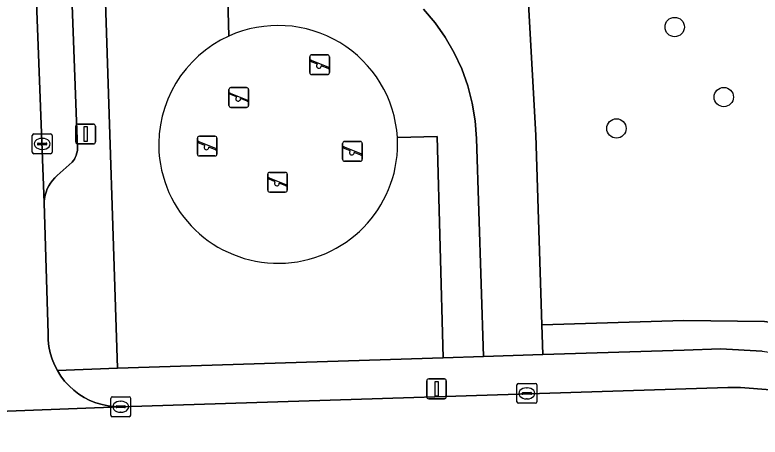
# Model space of a CAD drawing. Extents: x 161084 to 161928, y 385354 to 386522.
# Drawn here: x 161813.39 to 161851.02, y 386342.94 to 386364.28 of the extents above; entities that cross this region are included whole.
import ezdxf

# ---------------------------------------------------------------- set-up
doc = ezdxf.new("R2010")
doc.units = 0
for name, color, linetype in [('IMGEO_Berm_groen', 7, 'Continuous'), ('IMGEO_Boom', 7, 'Continuous'), ('IMGEO_Groenvoorziening', 7, 'Continuous'), ('IMGEO_Kolk', 7, 'Continuous'), ('IMGEO_Lichtmast', 7, 'Continuous'), ('IMGEO_Loofbos', 7, 'Continuous'), ('IMGEO_Parkeervlak_open', 7, 'Continuous'), ('IMGEO_Rijbaan_lokaal_open', 7, 'Continuous'), ('IMGEO_Speelvoorziening', 7, 'Continuous'), ('IMGEO_Terreindeel_zand', 7, 'Continuous'), ('IMGEO_Voetpad_open', 7, 'Continuous')]:
    doc.layers.add(name, color=color, linetype=linetype)

msp = doc.modelspace()

# ---------------------------------------------------------------- linework, layer by layer
at = {"layer": 'IMGEO_Berm_groen'}
msp.add_lwpolyline([(161885.406, 386347.286), (161860.925, 386345.365), (161858.314, 386346.92), (161855.937, 386347.869), (161853.495, 386348.458), (161851.242, 386348.78), (161847.177, 386348.834), (161840.004, 386348.605), (161840.051, 386347.106), (161847.191, 386347.334), (161849.019, 386347.391), (161851.125, 386347.281), (161853.213, 386346.983), (161855.266, 386346.5), (161855.481, 386346.436), (161856.835, 386345.959), (161858.141, 386345.362), (161859.388, 386344.651), (161860.567, 386343.832), (161867.42, 386344.48), (161885.609, 386345.797)], dxfattribs=at)
at = {"layer": 'IMGEO_Boom'}
for centre in [(161846.711, 386363.672), (161849.19, 386360.129), (161843.769, 386358.542)]:
    msp.add_circle(centre, 0.489, dxfattribs=at)
at = {"layer": 'IMGEO_Groenvoorziening'}
for points in [[(161834.023, 386364.577), (161834.606, 386363.888), (161835.125, 386363.15), (161835.576, 386362.368), (161835.955, 386361.549), (161836.26, 386360.699), (161836.487, 386359.826), (161836.636, 386358.936), (161836.704, 386358.036), (161837.052, 386347.01), (161840.051, 386347.106), (161840.004, 386348.605), (161839.701, 386358.208), (161838.451, 386380.553)], [(161824.195, 386363.212), (161824.131, 386365.716), (161817.949, 386365.456), (161818.568, 386346.418), (161835.025, 386346.945), (161834.708, 386358.133), (161832.708, 386358.084)]]:
    msp.add_lwpolyline(points, dxfattribs=at)
for centre, start, end in [((161826.686, 386357.716), 114.3766, 183.5869), ((161826.683, 386357.759), 183.9975, 3.0906)]:
    msp.add_arc(centre, 6.034, start, end, dxfattribs=at)
at = {"layer": 'IMGEO_Kolk'}
for p, q in [((161814.267, 386357.337), (161814.267, 386358.189)), ((161814.342, 386358.263), (161815.194, 386358.263)), ((161815.268, 386358.189), (161815.268, 386357.337)), ((161814.526, 386357.757), (161814.526, 386357.769)), ((161814.569, 386357.806), (161814.967, 386357.806)), ((161814.755, 386358.043), (161814.78, 386358.043)), ((161815.01, 386357.769), (161815.01, 386357.757)), ((161814.964, 386357.72), (161814.566, 386357.72)), ((161814.778, 386357.483), (161814.753, 386357.483)), ((161815.194, 386357.263), (161814.342, 386357.263)), ((161838.745, 386344.721), (161838.745, 386345.573)), ((161838.82, 386345.647), (161839.672, 386345.647)), ((161839.233, 386345.427), (161839.258, 386345.427)), ((161839.746, 386345.573), (161839.746, 386344.721)), ((161818.309, 386344.969), (161819.161, 386344.969)), ((161839.004, 386345.141), (161839.004, 386345.153)), ((161839.442, 386345.104), (161839.044, 386345.104)), ((161839.047, 386345.19), (161839.445, 386345.19)), ((161839.488, 386345.153), (161839.488, 386345.141)), ((161818.234, 386344.043), (161818.234, 386344.895)), ((161818.722, 386344.749), (161818.747, 386344.749)), ((161819.235, 386344.895), (161819.235, 386344.043)), ((161839.672, 386344.647), (161838.82, 386344.647)), ((161839.256, 386344.867), (161839.231, 386344.867)), ((161818.493, 386344.463), (161818.493, 386344.475)), ((161818.931, 386344.426), (161818.533, 386344.426)), ((161818.536, 386344.512), (161818.934, 386344.512)), ((161818.977, 386344.475), (161818.977, 386344.463)), ((161819.161, 386343.969), (161818.309, 386343.969)), ((161818.745, 386344.189), (161818.72, 386344.189))]:
    msp.add_line(p, q, dxfattribs=at)
for points in [[(161814.267, 386357.337), (161814.267, 386358.189)], [(161814.342, 386358.263), (161815.194, 386358.263)], [(161815.268, 386358.189), (161815.268, 386357.337)], [(161815.194, 386357.263), (161814.342, 386357.263)], [(161838.745, 386344.721), (161838.745, 386345.573)], [(161838.82, 386345.647), (161839.672, 386345.647)], [(161839.746, 386345.573), (161839.746, 386344.721)], [(161818.309, 386344.969), (161819.161, 386344.969)], [(161818.234, 386344.043), (161818.234, 386344.895)], [(161819.235, 386344.895), (161819.235, 386344.043)], [(161839.672, 386344.647), (161838.82, 386344.647)], [(161819.161, 386343.969), (161818.309, 386343.969)]]:
    msp.add_lwpolyline(points, dxfattribs=at)
for centre, radius, start, end in [((161814.344, 386358.187), 0.0765, 91.552, 178.448), ((161814.344, 386358.187), 0.0765, 91.552, 178.448), ((161815.192, 386358.187), 0.0765, 1.552, 88.448), ((161815.192, 386358.187), 0.0765, 1.552, 88.448), ((161814.566, 386357.766), 0.0403, 85.8775, 175.7526), ((161814.563, 386357.756), 0.0366, 178.938, 274.7102), ((161814.967, 386357.763), 0.043, 264.8664, 352.4533), ((161814.971, 386357.768), 0.0386, 1.7309, 96.639), ((161814.344, 386357.339), 0.0765, 181.552, 268.448), ((161814.344, 386357.339), 0.0765, 181.552, 268.448), ((161815.192, 386357.339), 0.0765, 271.552, 358.448), ((161815.192, 386357.339), 0.0765, 271.552, 358.448), ((161838.822, 386345.571), 0.0765, 91.552, 178.448), ((161838.822, 386345.571), 0.0765, 91.552, 178.448), ((161839.67, 386345.571), 0.0765, 1.552, 88.448), ((161839.67, 386345.571), 0.0765, 1.552, 88.448), ((161818.311, 386344.893), 0.0765, 91.552, 178.448), ((161818.311, 386344.893), 0.0765, 91.552, 178.448), ((161819.159, 386344.893), 0.0765, 1.552, 88.448), ((161819.159, 386344.893), 0.0765, 1.552, 88.448), ((161839.044, 386345.15), 0.0403, 85.8775, 175.7526), ((161839.041, 386345.14), 0.0366, 178.938, 274.7102), ((161839.445, 386345.147), 0.043, 264.8664, 352.4533), ((161839.449, 386345.152), 0.0386, 1.7309, 96.639), ((161838.822, 386344.723), 0.0765, 181.552, 268.448), ((161838.822, 386344.723), 0.0765, 181.552, 268.448), ((161839.67, 386344.723), 0.0765, 271.552, 358.448), ((161839.67, 386344.723), 0.0765, 271.552, 358.448), ((161818.533, 386344.472), 0.0403, 85.8775, 175.7526), ((161818.53, 386344.462), 0.0366, 178.938, 274.7102), ((161818.934, 386344.469), 0.043, 264.8664, 352.4533), ((161818.938, 386344.474), 0.0386, 1.7309, 96.639), ((161818.311, 386344.045), 0.0765, 181.552, 268.448), ((161818.311, 386344.045), 0.0765, 181.552, 268.448), ((161819.159, 386344.045), 0.0765, 271.552, 358.448), ((161819.159, 386344.045), 0.0765, 271.552, 358.448)]:
    msp.add_arc(centre, radius, start, end, dxfattribs=at)
for centre, major_axis, ratio, start_param, end_param in [((161814.754, 386357.763), (-0.387, 0.002), 0.722429, 4.712389, 7.853982), ((161814.779, 386357.763), (-0.39, 0.002), 0.717154, 1.570796, 4.712389), ((161839.232, 386345.147), (-0.387, 0.002), 0.722429, 4.712389, 7.853982), ((161839.257, 386345.147), (-0.39, 0.002), 0.717154, 1.570796, 4.712389), ((161818.721, 386344.469), (-0.387, 0.002), 0.722429, 4.712389, 7.853982), ((161818.746, 386344.469), (-0.39, 0.002), 0.717154, 1.570796, 4.712389)]:
    msp.add_ellipse(centre, major_axis=major_axis, ratio=ratio, start_param=start_param, end_param=end_param, dxfattribs=at)
at = {"layer": 'IMGEO_Lichtmast'}
for p, q in [((161816.466, 386357.859), (161816.466, 386358.659)), ((161816.466, 386358.659), (161816.466, 386357.859)), ((161816.566, 386358.759), (161817.356, 386358.759)), ((161817.356, 386358.759), (161816.566, 386358.759)), ((161817.456, 386358.659), (161817.456, 386357.859)), ((161817.456, 386357.859), (161817.456, 386358.659)), ((161817.356, 386357.759), (161816.566, 386357.759)), ((161816.566, 386357.759), (161817.356, 386357.759)), ((161834.187, 386344.976), (161834.187, 386345.776)), ((161834.187, 386345.776), (161834.187, 386344.976)), ((161834.287, 386345.876), (161835.077, 386345.876)), ((161835.077, 386345.876), (161834.287, 386345.876)), ((161835.177, 386345.776), (161835.177, 386344.976)), ((161835.177, 386344.976), (161835.177, 386345.776)), ((161835.077, 386344.876), (161834.287, 386344.876)), ((161834.287, 386344.876), (161835.077, 386344.876))]:
    msp.add_line(p, q, dxfattribs=at)
for points in [[(161816.886, 386358.634), (161817.036, 386358.634), (161817.036, 386357.884), (161816.886, 386357.884), (161816.886, 386358.634)], [(161834.607, 386345.751), (161834.757, 386345.751), (161834.757, 386345.001), (161834.607, 386345.001), (161834.607, 386345.751)]]:
    msp.add_lwpolyline(points, dxfattribs=at)
for centre, start, end in [((161816.566, 386358.659), 90, 180), ((161816.566, 386358.659), 90, 180), ((161817.356, 386358.659), 0, 90), ((161817.356, 386358.659), 360, 90), ((161816.566, 386357.859), 180, 270), ((161816.566, 386357.859), 180, 270), ((161817.356, 386357.859), 270, 0), ((161817.356, 386357.859), 270, 0), ((161834.287, 386345.776), 90, 180), ((161834.287, 386345.776), 90, 180), ((161835.077, 386345.776), 0, 90), ((161835.077, 386345.776), 360, 90), ((161834.287, 386344.976), 180, 270), ((161834.287, 386344.976), 180, 270), ((161835.077, 386344.976), 270, 0), ((161835.077, 386344.976), 270, 0)]:
    msp.add_arc(centre, 0.1, start, end, dxfattribs=at)
at = {"layer": 'IMGEO_Loofbos'}
msp.add_lwpolyline([(161884.111, 386385.086), (161879.328, 386384.644), (161862.225, 386382.936), (161850.311, 386381.747), (161842.549, 386380.972), (161838.45, 386380.563), (161838.451, 386380.553), (161839.701, 386358.208), (161840.004, 386348.605), (161847.177, 386348.834), (161851.242, 386348.78), (161853.495, 386348.458), (161855.937, 386347.869), (161858.314, 386346.92), (161860.925, 386345.365), (161885.406, 386347.286), (161885.936, 386347.389), (161886.644, 386347.713), (161887.157, 386348.187), (161887.528, 386348.894), (161887.645, 386349.513), (161887.631, 386349.929)], close=True, dxfattribs=at)
at = {"layer": 'IMGEO_Parkeervlak_open'}
msp.add_lwpolyline([(161813.875, 386381.158), (161814.046, 386376.416), (161814.866, 386354.775), (161814.868, 386354.832), (161814.886, 386355), (161814.918, 386355.166), (161814.964, 386355.328), (161815.025, 386355.486), (161815.1, 386355.637), (161815.189, 386355.781), (161815.289, 386355.917), (161815.402, 386356.043), (161815.525, 386356.159), (161816.28, 386356.844), (161816.34, 386356.918), (161816.393, 386356.997), (161816.439, 386357.081), (161816.478, 386357.169), (161816.508, 386357.259), (161816.53, 386357.352), (161816.544, 386357.446), (161816.549, 386357.539), (161815.85, 386376.547)], dxfattribs=at)
at = {"layer": 'IMGEO_Rijbaan_lokaal_open'}
for points in [[(161805.95, 386343.979), (161818.731, 386344.468), (161818.427, 386344.476), (161818.105, 386344.513), (161817.788, 386344.579), (161817.479, 386344.672), (161817.179, 386344.793), (161816.891, 386344.94), (161816.617, 386345.112), (161816.359, 386345.308), (161816.121, 386345.526), (161815.902, 386345.765), (161815.706, 386346.022), (161815.534, 386346.296), (161815.386, 386346.584), (161815.266, 386346.884), (161815.172, 386347.194), (161815.106, 386347.51), (161815.069, 386347.832), (161815.061, 386348.155), (161814.866, 386354.775), (161814.046, 386376.416)], [(161857.315, 386343.524), (161855.938, 386344.165), (161854.509, 386344.68), (161853.04, 386345.066), (161851.542, 386345.319), (161850.028, 386345.437), (161849.395, 386345.446), (161818.731, 386344.468), (161805.95, 386343.979), (161805.592, 386343.959), (161803.291, 386343.864), (161803.418, 386338.802), (161849.356, 386340.275)]]:
    msp.add_lwpolyline(points, dxfattribs=at)
at = {"layer": 'IMGEO_Speelvoorziening'}
for p, q in [((161828.381, 386362.266), (161829.171, 386362.266)), ((161829.171, 386362.266), (161828.381, 386362.266)), ((161828.281, 386361.366), (161828.281, 386362.166)), ((161828.281, 386362.166), (161828.281, 386361.366)), ((161828.664, 386361.794), (161828.325, 386361.931)), ((161828.35, 386361.991), (161829.226, 386361.638)), ((161829.271, 386362.166), (161829.271, 386361.366)), ((161829.271, 386361.366), (161829.271, 386362.166)), ((161829.202, 386361.578), (161828.862, 386361.715)), ((161829.171, 386361.266), (161828.381, 386361.266)), ((161828.381, 386361.266), (161829.171, 386361.266)), ((161824.198, 386359.706), (161824.198, 386360.506)), ((161824.198, 386360.506), (161824.198, 386359.706)), ((161824.298, 386360.606), (161825.088, 386360.606)), ((161825.088, 386360.606), (161824.298, 386360.606)), ((161825.188, 386360.506), (161825.188, 386359.706)), ((161825.188, 386359.706), (161825.188, 386360.506)), ((161824.581, 386360.134), (161824.242, 386360.271)), ((161824.267, 386360.331), (161825.143, 386359.978)), ((161825.119, 386359.918), (161824.779, 386360.055)), ((161825.088, 386359.606), (161824.298, 386359.606)), ((161824.298, 386359.606), (161825.088, 386359.606)), ((161822.704, 386358.15), (161823.494, 386358.15)), ((161823.494, 386358.15), (161822.704, 386358.15)), ((161822.604, 386357.25), (161822.604, 386358.05)), ((161822.604, 386358.05), (161822.604, 386357.25)), ((161822.987, 386357.678), (161822.648, 386357.815)), ((161822.673, 386357.875), (161823.549, 386357.522)), ((161823.594, 386358.05), (161823.594, 386357.25)), ((161823.594, 386357.25), (161823.594, 386358.05)), ((161829.941, 386356.984), (161829.941, 386357.784)), ((161829.941, 386357.784), (161829.941, 386356.984)), ((161830.041, 386357.884), (161830.831, 386357.884)), ((161830.831, 386357.884), (161830.041, 386357.884)), ((161830.931, 386357.784), (161830.931, 386356.984)), ((161830.931, 386356.984), (161830.931, 386357.784)), ((161823.525, 386357.462), (161823.185, 386357.599)), ((161830.324, 386357.412), (161829.985, 386357.549)), ((161830.01, 386357.609), (161830.886, 386357.256)), ((161823.494, 386357.15), (161822.704, 386357.15)), ((161822.704, 386357.15), (161823.494, 386357.15)), ((161830.862, 386357.196), (161830.522, 386357.333)), ((161830.831, 386356.884), (161830.041, 386356.884)), ((161830.041, 386356.884), (161830.831, 386356.884)), ((161826.256, 386356.323), (161827.046, 386356.323)), ((161827.046, 386356.323), (161826.256, 386356.323)), ((161826.156, 386355.423), (161826.156, 386356.223)), ((161826.156, 386356.223), (161826.156, 386355.423)), ((161826.539, 386355.851), (161826.2, 386355.988)), ((161826.225, 386356.048), (161827.101, 386355.695)), ((161827.146, 386356.223), (161827.146, 386355.423)), ((161827.146, 386355.423), (161827.146, 386356.223)), ((161827.077, 386355.635), (161826.737, 386355.772)), ((161827.046, 386355.323), (161826.256, 386355.323)), ((161826.256, 386355.323), (161827.046, 386355.323))]:
    msp.add_line(p, q, dxfattribs=at)
for centre, radius, start, end in [((161828.381, 386362.166), 0.1, 90, 180), ((161828.381, 386362.166), 0.1, 90, 180), ((161829.171, 386362.166), 0.1, 0, 90), ((161829.171, 386362.166), 0.1, 360, 90), ((161828.338, 386361.961), 0.0327, 68.078, 248.078), ((161828.743, 386361.704), 0.12, 130.9928, 5.1632), ((161829.214, 386361.608), 0.0327, 248.078, 68.078), ((161828.381, 386361.366), 0.1, 180, 270), ((161828.381, 386361.366), 0.1, 180, 270), ((161829.171, 386361.366), 0.1, 270, 0), ((161829.171, 386361.366), 0.1, 270, 0), ((161824.298, 386360.506), 0.1, 90, 180), ((161824.298, 386360.506), 0.1, 90, 180), ((161825.088, 386360.506), 0.1, 0, 90), ((161825.088, 386360.506), 0.1, 360, 90), ((161824.255, 386360.301), 0.0327, 68.078, 248.078), ((161824.66, 386360.044), 0.12, 130.9928, 5.1632), ((161824.298, 386359.706), 0.1, 180, 270), ((161824.298, 386359.706), 0.1, 180, 270), ((161825.088, 386359.706), 0.1, 270, 0), ((161825.088, 386359.706), 0.1, 270, 0), ((161825.131, 386359.948), 0.0327, 248.078, 68.078), ((161822.704, 386358.05), 0.1, 90, 180), ((161822.704, 386358.05), 0.1, 90, 180), ((161823.494, 386358.05), 0.1, 0, 90), ((161823.494, 386358.05), 0.1, 360, 90), ((161822.661, 386357.845), 0.0327, 68.078, 248.078), ((161830.041, 386357.784), 0.1, 90, 180), ((161830.041, 386357.784), 0.1, 90, 180), ((161830.831, 386357.784), 0.1, 0, 90), ((161830.831, 386357.784), 0.1, 360, 90), ((161823.066, 386357.588), 0.12, 130.9928, 5.1632), ((161823.537, 386357.492), 0.0327, 248.078, 68.078), ((161829.998, 386357.579), 0.0327, 68.078, 248.078), ((161830.403, 386357.322), 0.12, 130.9928, 5.1632), ((161822.704, 386357.25), 0.1, 180, 270), ((161822.704, 386357.25), 0.1, 180, 270), ((161823.494, 386357.25), 0.1, 270, 0), ((161823.494, 386357.25), 0.1, 270, 0), ((161830.874, 386357.226), 0.0327, 248.078, 68.078), ((161830.041, 386356.984), 0.1, 180, 270), ((161830.041, 386356.984), 0.1, 180, 270), ((161830.831, 386356.984), 0.1, 270, 0), ((161830.831, 386356.984), 0.1, 270, 0), ((161826.256, 386356.223), 0.1, 90, 180), ((161826.256, 386356.223), 0.1, 90, 180), ((161827.046, 386356.223), 0.1, 0, 90), ((161827.046, 386356.223), 0.1, 360, 90), ((161826.213, 386356.018), 0.0327, 68.078, 248.078), ((161826.618, 386355.761), 0.12, 130.9928, 5.1632), ((161827.089, 386355.665), 0.0327, 248.078, 68.078), ((161826.256, 386355.423), 0.1, 180, 270), ((161826.256, 386355.423), 0.1, 180, 270), ((161827.046, 386355.423), 0.1, 270, 0), ((161827.046, 386355.423), 0.1, 270, 0)]:
    msp.add_arc(centre, radius, start, end, dxfattribs=at)
at = {"layer": 'IMGEO_Terreindeel_zand'}
for centre, radius, start, end in [((161826.683, 386357.713), 6.036, 3.5285, 114.3443), ((161826.686, 386357.716), 6.034, 114.3766, 183.5869), ((161826.683, 386357.759), 6.034, 183.9975, 3.0906)]:
    msp.add_arc(centre, radius, start, end, dxfattribs=at)
at = {"layer": 'IMGEO_Voetpad_open'}
for points in [[(161815.85, 386376.547), (161816.549, 386357.539), (161816.544, 386357.446), (161816.53, 386357.352), (161816.508, 386357.259), (161816.478, 386357.169), (161816.439, 386357.081), (161816.393, 386356.997), (161816.34, 386356.918), (161816.28, 386356.844), (161815.525, 386356.159), (161815.402, 386356.043), (161815.289, 386355.917), (161815.189, 386355.781), (161815.1, 386355.637), (161815.025, 386355.486), (161814.964, 386355.328), (161814.918, 386355.166), (161814.886, 386355), (161814.868, 386354.832), (161814.866, 386354.775), (161815.061, 386348.155), (161815.069, 386347.832), (161815.106, 386347.51), (161815.172, 386347.194), (161815.266, 386346.884), (161815.386, 386346.584), (161815.534, 386346.296), (161818.568, 386346.418), (161817.949, 386365.456)], [(161824.131, 386365.716), (161824.195, 386363.212)], [(161832.708, 386358.084), (161834.708, 386358.133), (161835.025, 386346.945), (161837.052, 386347.01), (161836.704, 386358.036), (161836.636, 386358.936), (161836.487, 386359.826), (161836.26, 386360.699), (161835.955, 386361.549), (161835.576, 386362.368), (161835.125, 386363.15), (161834.606, 386363.888), (161834.023, 386364.577)], [(161851.125, 386347.281), (161849.019, 386347.391), (161847.191, 386347.334), (161840.051, 386347.106), (161837.052, 386347.01), (161835.025, 386346.945), (161818.568, 386346.418), (161815.534, 386346.296), (161815.706, 386346.022), (161815.902, 386345.765), (161816.121, 386345.526), (161816.359, 386345.308), (161816.617, 386345.112), (161816.891, 386344.94), (161817.179, 386344.793), (161817.479, 386344.672), (161817.788, 386344.579), (161818.105, 386344.513), (161818.427, 386344.476), (161818.731, 386344.468), (161849.395, 386345.446), (161850.028, 386345.437), (161851.542, 386345.319)]]:
    msp.add_lwpolyline(points, dxfattribs=at)
msp.add_arc((161826.683, 386357.713), 6.036, 3.5285, 114.3443, dxfattribs=at)

doc.saveas('drawing.dxf')
